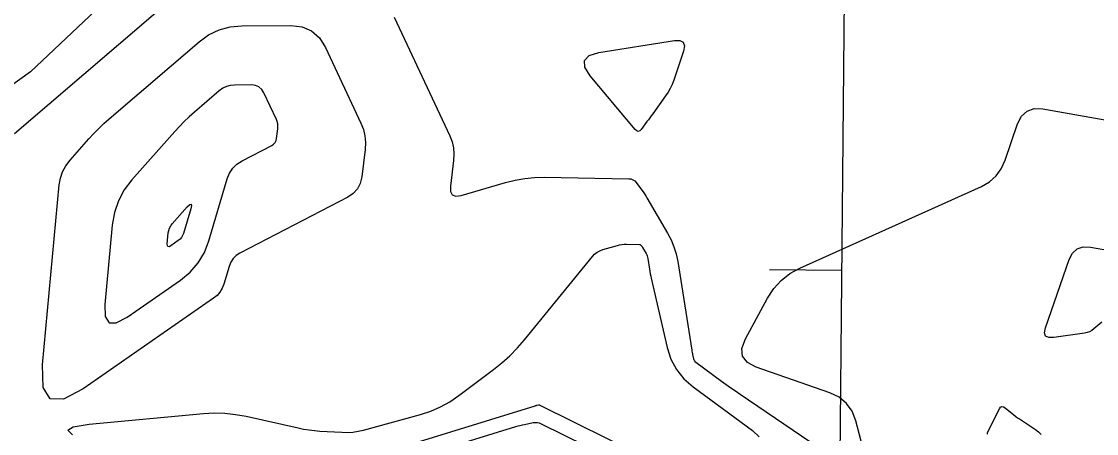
# Model space of a CAD drawing. Extents: x 1768942 to 1774819, y 723037 to 732099.
# Drawn here: x 1770521.4 to 1770610.2, y 731475.9 to 731509.9 of the extents above; entities that cross this region are included whole.
import ezdxf

# ---------------------------------------------------------------- set-up
doc = ezdxf.new("R2010")
doc.units = 0
doc.layers.add('R_Contours', color=7, linetype='Continuous')
doc.layers.add('R_Horz Alg', color=7, linetype='Continuous')

msp = doc.modelspace()

# ---------------------------------------------------------------- linework, layer by layer
at = {"layer": 'R_Contours'}
for points in [[(1770520.821, 731500.647), (1770535.129, 731512.935)], [(1770529.447, 731512.687), (1770522.127, 731505.767), (1770520.377, 731504.496), (1770518.539, 731503.915), (1770516.614, 731504.021), (1770514.602, 731504.815), (1770501.725, 731511.949)], [(1770552.183, 731510.269), (1770556.776, 731500.473), (1770556.967, 731499.981), (1770557.085, 731499.478), (1770557.129, 731498.963), (1770557.099, 731498.436), (1770556.834, 731496.306), (1770556.84, 731495.859), (1770556.992, 731495.582), (1770557.289, 731495.477), (1770557.732, 731495.542), (1770561.394, 731496.612), (1770562.18, 731496.81), (1770562.974, 731496.947), (1770563.776, 731497.025), (1770564.587, 731497.041), (1770571.571, 731496.924), (1770571.754, 731496.902), (1770571.918, 731496.841), (1770572.063, 731496.743), (1770572.188, 731496.607), (1770572.649, 731495.986), (1770572.762, 731495.829), (1770572.871, 731495.67), (1770572.975, 731495.507), (1770573.075, 731495.342), (1770574.784, 731492.423), (1770575.074, 731491.871), (1770575.309, 731491.3), (1770575.49, 731490.708), (1770575.616, 731490.098), (1770576.779, 731482.759), (1770576.793, 731482.671), (1770576.81, 731482.584), (1770576.828, 731482.496), (1770576.847, 731482.409), (1770576.927, 731482.061), (1770576.954, 731481.978), (1770576.993, 731481.904), (1770577.046, 731481.838), (1770577.111, 731481.781), (1770579.242, 731480.216), (1770579.623, 731479.939), (1770580.006, 731479.666), (1770580.392, 731479.396), (1770580.78, 731479.131), (1770590.226, 731472.725)], [(1770591.254, 731473.453), (1770590.343, 731476.919), (1770590.038, 731477.714), (1770589.579, 731478.366), (1770588.965, 731478.875), (1770588.196, 731479.242), (1770582.109, 731481.366), (1770581.373, 731481.749), (1770580.978, 731482.263), (1770580.924, 731482.909), (1770581.212, 731483.687), (1770583.043, 731487.062), (1770583.553, 731487.849), (1770584.168, 731488.524), (1770584.887, 731489.087), (1770585.71, 731489.538), (1770600.712, 731496.292), (1770601.379, 731496.671), (1770601.929, 731497.157), (1770602.362, 731497.75), (1770602.679, 731498.449), (1770603.712, 731501.457), (1770604.036, 731502.098), (1770604.492, 731502.517), (1770605.078, 731502.712), (1770605.796, 731502.686), (1770616.207, 731500.854)], [(1770525.605, 731475.776), (1770525.213, 731476.148), (1770525.67, 731476.436), (1770526.975, 731476.64), (1770536.437, 731477.527), (1770537.319, 731477.576), (1770538.198, 731477.555), (1770539.071, 731477.464), (1770539.941, 731477.305), (1770544.258, 731476.338), (1770544.702, 731476.248), (1770545.149, 731476.176), (1770545.599, 731476.123), (1770546.051, 731476.087), (1770547.864, 731475.982), (1770548.315, 731475.974), (1770548.762, 731476.002), (1770549.206, 731476.067), (1770549.646, 731476.169), (1770554.373, 731477.462), (1770555.217, 731477.735), (1770556.024, 731478.084), (1770556.795, 731478.508), (1770557.528, 731479.008), (1770560.388, 731481.157), (1770561.084, 731481.714), (1770561.743, 731482.31), (1770562.365, 731482.944), (1770562.95, 731483.617), (1770568.568, 731490.494), (1770568.752, 731490.688), (1770568.957, 731490.848), (1770569.185, 731490.975), (1770569.435, 731491.068), (1770570.637, 731491.419), (1770570.821, 731491.465), (1770571.006, 731491.497), (1770571.194, 731491.515), (1770571.384, 731491.519), (1770572.462, 731491.501), (1770572.493, 731491.497), (1770572.521, 731491.487), (1770572.545, 731491.471), (1770572.567, 731491.448), (1770572.645, 731491.342), (1770572.664, 731491.316), (1770572.682, 731491.289), (1770572.7, 731491.261), (1770572.717, 731491.233), (1770573.006, 731490.739), (1770573.056, 731490.645), (1770573.095, 731490.548), (1770573.126, 731490.448), (1770573.147, 731490.345), (1770573.29, 731489.442), (1770573.321, 731489.257), (1770573.356, 731489.073), (1770573.393, 731488.889), (1770573.433, 731488.705), (1770574.75, 731482.992), (1770575.06, 731482.029), (1770575.52, 731481.165), (1770576.131, 731480.4), (1770576.894, 731479.735), (1770581.794, 731476.136), (1770582.347, 731475.618)], [(1770610.672, 731485.075), (1770610.005, 731484.515), (1770609.832, 731484.388), (1770609.647, 731484.289), (1770609.45, 731484.217), (1770609.24, 731484.172), (1770606.691, 731483.802), (1770606.276, 731483.799), (1770606.027, 731483.932), (1770605.942, 731484.202), (1770606.023, 731484.608), (1770607.958, 731490.243), (1770608.233, 731490.786), (1770608.619, 731491.141), (1770609.117, 731491.308), (1770609.726, 731491.285), (1770612.384, 731490.817)], [(1770572.722, 731474.013), (1770564.26, 731478.196), (1770564.225, 731478.21), (1770564.188, 731478.218), (1770564.152, 731478.22), (1770564.114, 731478.215), (1770563.961, 731478.185), (1770563.923, 731478.177), (1770563.885, 731478.168), (1770563.848, 731478.158), (1770563.81, 731478.147), (1770549.526, 731473.738)], [(1770601.218, 731475.819), (1770601.222, 731475.94), (1770601.268, 731476.068), (1770602.21, 731477.915), (1770602.303, 731478.047), (1770602.412, 731478.107), (1770602.534, 731478.095), (1770602.672, 731478.01), (1770603.253, 731477.528), (1770603.4, 731477.41), (1770603.55, 731477.296), (1770603.703, 731477.186), (1770603.859, 731477.08), (1770605.183, 731476.215), (1770605.438, 731476.021), (1770605.656, 731475.796)], [(1770575.381, 731471.22), (1770564.374, 731476.661), (1770564.205, 731476.728), (1770564.032, 731476.766), (1770563.855, 731476.775), (1770563.674, 731476.753), (1770562.943, 731476.608), (1770562.761, 731476.57), (1770562.579, 731476.526), (1770562.4, 731476.478), (1770562.221, 731476.426), (1770549.821, 731472.598)]]:
    msp.add_lwpolyline(points, dxfattribs=at)
for points in [[(1770536.853, 731508.818), (1770537.709, 731509.231), (1770538.626, 731509.48), (1770539.604, 731509.566), (1770543.638, 731509.584), (1770544.573, 731509.473), (1770545.364, 731509.134), (1770546.01, 731508.565), (1770546.511, 731507.767), (1770549.441, 731501.517), (1770549.645, 731500.992), (1770549.77, 731500.455), (1770549.817, 731499.905), (1770549.785, 731499.343), (1770549.502, 731497.069), (1770549.377, 731496.539), (1770549.142, 731496.084), (1770548.798, 731495.706), (1770548.344, 731495.404), (1770539.435, 731490.77), (1770539.125, 731490.57), (1770538.872, 731490.323), (1770538.678, 731490.028), (1770538.541, 731489.686), (1770538.107, 731488.222), (1770537.973, 731487.874), (1770537.788, 731487.564), (1770537.552, 731487.29), (1770537.264, 731487.054), (1770526.496, 731479.574), (1770524.861, 731478.708), (1770523.755, 731478.747), (1770523.177, 731479.691), (1770523.127, 731481.541), (1770524.511, 731496.409), (1770524.607, 731496.976), (1770524.788, 731497.506), (1770525.052, 731498), (1770525.399, 731498.458), (1770526.959, 731500.218), (1770527.355, 731500.65), (1770527.766, 731501.069), (1770528.191, 731501.473), (1770528.63, 731501.863), (1770536.058, 731508.243)], [(1770575.16, 731504.717), (1770575.006, 731504.385), (1770574.826, 731504.066), (1770574.621, 731503.76), (1770573.549, 731502.287), (1770573.431, 731502.125), (1770573.313, 731501.963), (1770573.194, 731501.802), (1770573.076, 731501.641), (1770572.6, 731500.997), (1770572.48, 731500.875), (1770572.357, 731500.832), (1770572.233, 731500.868), (1770572.105, 731500.982), (1770568.392, 731505.433), (1770567.94, 731506.147), (1770567.909, 731506.703), (1770568.298, 731507.102), (1770569.108, 731507.343), (1770575.35, 731508.336), (1770575.801, 731508.346), (1770576.073, 731508.205), (1770576.169, 731507.913), (1770576.086, 731507.47), (1770575.289, 731505.062)], [(1770538.64, 731504.63), (1770538.317, 731504.542), (1770538.015, 731504.396), (1770537.735, 731504.194), (1770535.672, 731502.421), (1770535.245, 731502.042), (1770534.831, 731501.648), (1770534.432, 731501.241), (1770534.046, 731500.82), (1770530.518, 731496.84), (1770529.881, 731496.001), (1770529.397, 731495.095), (1770529.066, 731494.123), (1770528.89, 731493.083), (1770528.281, 731486.544), (1770528.308, 731485.542), (1770528.621, 731485.031), (1770529.22, 731485.01), (1770530.106, 731485.479), (1770534.531, 731488.553), (1770535.332, 731489.21), (1770535.99, 731489.971), (1770536.506, 731490.835), (1770536.878, 731491.802), (1770538.388, 731496.904), (1770538.577, 731497.376), (1770538.845, 731497.783), (1770539.193, 731498.124), (1770539.62, 731498.399), (1770542.064, 731499.67), (1770542.224, 731499.777), (1770542.345, 731499.91), (1770542.428, 731500.07), (1770542.472, 731500.257), (1770542.572, 731501.058), (1770542.583, 731501.256), (1770542.567, 731501.45), (1770542.522, 731501.639), (1770542.451, 731501.824), (1770541.418, 731504.026), (1770541.242, 731504.307), (1770541.014, 731504.508), (1770540.736, 731504.627), (1770540.406, 731504.666), (1770538.985, 731504.66)], [(1770534.702, 731492.233), (1770534.609, 731492.077), (1770534.49, 731491.94), (1770534.345, 731491.821), (1770533.715, 731491.383), (1770533.579, 731491.311), (1770533.487, 731491.315), (1770533.439, 731491.393), (1770533.435, 731491.546), (1770533.519, 731492.449), (1770533.554, 731492.657), (1770533.62, 731492.851), (1770533.717, 731493.032), (1770533.844, 731493.199), (1770535.078, 731494.591), (1770535.286, 731494.795), (1770535.403, 731494.837), (1770535.431, 731494.715), (1770535.368, 731494.431), (1770534.769, 731492.408)]]:
    msp.add_lwpolyline(points, close=True, dxfattribs=at)
at = {"layer": 'R_Horz Alg'}
msp.add_line((1770588.048, 731363.138), (1770592.741, 731879.815), dxfattribs=at)
msp.add_lwpolyline([(1770583.195, 731489.437), (1770589.194, 731489.383)], dxfattribs=at)

doc.saveas('drawing.dxf')
